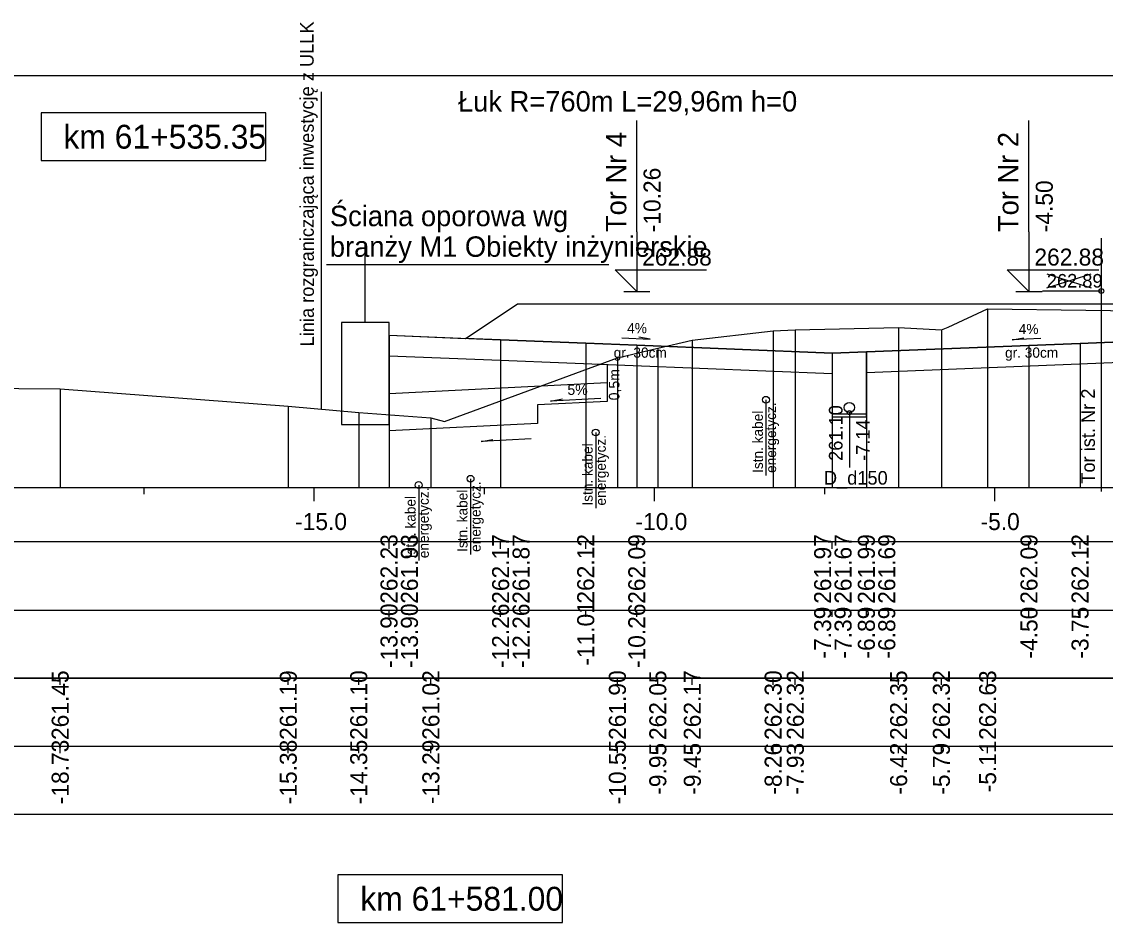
# Model space of a CAD drawing. Extents: x 6516023 to 6560129, y 5513077 to 5529206.
# Drawn here: x 6519218.41 to 6519234.33, y 5514500.6 to 5514513.95 of the extents above; entities that cross this region are included whole.
import ezdxf

# ---------------------------------------------------------------- set-up
doc = ezdxf.new("R2010")
doc.units = 0
for name, color, linetype in [('IR_default', 7, 'Continuous'), ('TOR_PRZEK_P-inne branze', 7, 'Continuous'), ('TOR_PRZEK_P-kable', 7, 'Continuous'), ('TOR_PRZEK_P-komponent', 7, 'Continuous'), ('TOR_PRZEK_P-odwodnienie', 7, 'Continuous'), ('TOR_PRZEK_P-opisy', 7, 'Continuous'), ('TOR_PRZEK_P-schodkowanie+wymiana', 7, 'Continuous'), ('TOR_PRZEK_P-tabelka istniejace', 7, 'Continuous'), ('TOR_PRZEK_P-tabelka projektowane', 7, 'Continuous'), ('TOR_PRZEK_P-teren istniejacy', 7, 'Continuous'), ('TOR_PRZEK_P-tory istniejace', 7, 'Continuous'), ('TOR_PRZEK_P-tory projektowane', 7, 'Continuous'), ('TOR_PRZEK_P-uklad odniesienia', 7, 'Continuous'), ('TOR_PRZEK_P-warstwa ochronna I', 7, 'Continuous'), ('TOR_PRZEK_P-warstwa ochronna II', 7, 'Continuous'), ('TOR_PS_T-granica PKP-projektowana', 7, 'Continuous'), ('TOR_PS_T-skarpy projektowane', 7, 'Continuous'), ('TOR_RAMKI-ramka+tabelka 1', 7, 'Continuous')]:
    doc.layers.add(name, color=color, linetype=linetype)

msp = doc.modelspace()

# ---------------------------------------------------------------- linework, layer by layer
at = {"layer": 'IR_default'}
msp.add_lwpolyline([(6519223.811, 5514509.341), (6519224.937, 5514509.296), (6519224.944, 5514509.3), (6519225.701, 5514509.805), (6519225.728, 5514509.805), (6519229.201, 5514509.805), (6519231.463, 5514509.805), (6519231.49, 5514509.805), (6519234.963, 5514509.805), (6519234.971, 5514509.805), (6519235.963, 5514509.805), (6519239.436, 5514509.805), (6519239.463, 5514509.805), (6519239.481, 5514509.805), (6519241.763, 5514509.807), (6519241.79, 5514509.807), (6519245.263, 5514509.807), (6519246.503, 5514509.805), (6519246.513, 5514509.805), (6519249.986, 5514509.805)], dxfattribs=at)
at = {"layer": 'TOR_PRZEK_P-inne branze'}
for p, q in [((6519223.461, 5514509.529), (6519223.461, 5514510.701)), ((6519222.895, 5514510.382), (6519227.04, 5514510.382))]:
    msp.add_line(p, q, dxfattribs=at)
msp.add_lwpolyline([(6519223.111, 5514508.029), (6519223.811, 5514508.029), (6519223.811, 5514509.529), (6519223.111, 5514509.529)], close=True, dxfattribs=at)
at = {"layer": 'TOR_PRZEK_P-kable'}
for p, q in [((6519229.349, 5514508.394), (6519229.349, 5514507.284)), ((6519226.848, 5514507.914), (6519226.848, 5514506.804)), ((6519225.009, 5514507.234), (6519225.009, 5514506.124)), ((6519224.247, 5514507.142), (6519224.247, 5514506.032))]:
    msp.add_line(p, q, dxfattribs=at)
for centre in [(6519229.349, 5514508.394), (6519226.848, 5514507.914), (6519224.247, 5514507.142), (6519225.009, 5514507.234)]:
    msp.add_circle(centre, 0.05, dxfattribs=at)
at = {"layer": 'TOR_PRZEK_P-komponent'}
msp.add_lwpolyline([(6519235.518, 5514509.284), (6519233.963, 5514509.222), (6519233.213, 5514509.192), (6519230.824, 5514509.097), (6519230.324, 5514509.081), (6519227.451, 5514509.195), (6519226.701, 5514509.225), (6519225.451, 5514509.275), (6519224.937, 5514509.296), (6519225.701, 5514509.805), (6519229.201, 5514509.805), (6519231.463, 5514509.805), (6519234.963, 5514509.805)], dxfattribs=at)
at = {"layer": 'TOR_PRZEK_P-odwodnienie'}
msp.add_line((6519230.574, 5514508.206), (6519230.574, 5514507.401), dxfattribs=at)
for points in [[(6519230.324, 5514509.081), (6519230.324, 5514508.146), (6519230.824, 5514508.146), (6519230.824, 5514509.097)], [(6519230.324, 5514508.186), (6519230.824, 5514508.186)]]:
    msp.add_lwpolyline(points, dxfattribs=at)
for centre, radius in [((6519230.574, 5514508.281), 0.075), ((6519230.574, 5514508.206), 0.03)]:
    msp.add_circle(centre, radius, dxfattribs=at)
at = {"layer": 'TOR_PRZEK_P-opisy'}
for points in [[(6519227.231, 5514509.306), (6519227.649, 5514509.287), (6519227.481, 5514509.315)], [(6519233.386, 5514509.293), (6519232.968, 5514509.273), (6519233.136, 5514509.302)]]:
    msp.add_lwpolyline(points, dxfattribs=at)
at = {"layer": 'TOR_PRZEK_P-schodkowanie+wymiana'}
for p, q in [((6519227.014, 5514508.913), (6519227.014, 5514508.37)), ((6519227.014, 5514508.641), (6519223.811, 5514508.481)), ((6519227.014, 5514508.37), (6519225.991, 5514508.319)), ((6519225.991, 5514508.319), (6519225.991, 5514508.047)), ((6519225.991, 5514508.047), (6519223.811, 5514507.938))]:
    msp.add_line(p, q, dxfattribs=at)
at = {"layer": 'TOR_PRZEK_P-tabelka istniejace'}
for p, q in [((6519218.98, 5514504.206), (6519218.98, 5514504.306)), ((6519222.331, 5514504.206), (6519222.331, 5514504.306)), ((6519223.366, 5514504.206), (6519223.366, 5514504.306)), ((6519224.426, 5514504.206), (6519224.426, 5514504.306)), ((6519227.166, 5514504.206), (6519227.166, 5514504.306)), ((6519227.76, 5514504.206), (6519227.76, 5514504.306)), ((6519228.267, 5514504.206), (6519228.267, 5514504.306)), ((6519229.455, 5514504.206), (6519229.455, 5514504.306)), ((6519229.78, 5514504.206), (6519229.78, 5514504.306)), ((6519231.298, 5514504.206), (6519231.298, 5514504.306)), ((6519231.926, 5514504.206), (6519231.926, 5514504.306)), ((6519232.606, 5514504.206), (6519232.606, 5514504.306)), ((6519186.663, 5514503.306), (6519280.463, 5514503.306)), ((6519218.98, 5514503.206), (6519218.98, 5514503.306)), ((6519222.331, 5514503.206), (6519222.331, 5514503.306)), ((6519223.366, 5514503.206), (6519223.366, 5514503.306)), ((6519224.426, 5514503.206), (6519224.426, 5514503.306)), ((6519227.166, 5514503.206), (6519227.166, 5514503.306)), ((6519227.76, 5514503.206), (6519227.76, 5514503.306)), ((6519228.267, 5514503.206), (6519228.267, 5514503.306)), ((6519229.455, 5514503.206), (6519229.455, 5514503.306)), ((6519229.78, 5514503.206), (6519229.78, 5514503.306)), ((6519231.298, 5514503.206), (6519231.298, 5514503.306)), ((6519231.926, 5514503.206), (6519231.926, 5514503.306)), ((6519232.606, 5514503.206), (6519232.606, 5514503.306))]:
    msp.add_line(p, q, dxfattribs=at)
for points in [[(6519232.606, 5514509.732), (6519232.606, 5514507.306), (6519232.606, 5514507.176), (6519232.606, 5514507.106)], [(6519229.455, 5514509.406), (6519229.455, 5514507.306), (6519229.455, 5514507.176), (6519229.455, 5514507.106)], [(6519229.78, 5514509.424), (6519229.78, 5514507.306), (6519229.78, 5514507.176), (6519229.78, 5514507.106)], [(6519231.298, 5514509.455), (6519231.298, 5514507.306), (6519231.298, 5514507.176), (6519231.298, 5514507.106)], [(6519231.926, 5514509.424), (6519231.926, 5514507.306), (6519231.926, 5514507.176), (6519231.926, 5514507.106)], [(6519228.267, 5514509.272), (6519228.267, 5514507.306), (6519228.267, 5514507.176), (6519228.267, 5514507.106)], [(6519227.76, 5514509.151), (6519227.76, 5514507.306), (6519227.76, 5514507.176), (6519227.76, 5514507.106)], [(6519227.166, 5514509.01), (6519227.166, 5514507.306), (6519227.166, 5514507.176), (6519227.166, 5514507.106)], [(6519218.98, 5514508.557), (6519218.98, 5514507.306), (6519218.98, 5514507.176), (6519218.98, 5514507.106)], [(6519222.331, 5514508.3), (6519222.331, 5514507.306), (6519222.331, 5514507.176), (6519222.331, 5514507.106)], [(6519223.366, 5514508.208), (6519223.366, 5514507.306), (6519223.366, 5514507.176), (6519223.366, 5514507.106)], [(6519224.426, 5514508.128), (6519224.426, 5514507.306), (6519224.426, 5514507.176), (6519224.426, 5514507.106)]]:
    msp.add_lwpolyline(points, dxfattribs=at)
msp.add_lwpolyline([(6519186.663, 5514504.306), (6519186.663, 5514502.306), (6519280.463, 5514502.306), (6519280.463, 5514504.306)], close=True, dxfattribs=at)
at = {"layer": 'TOR_PRZEK_P-tabelka projektowane'}
for p, q in [((6519223.811, 5514506.206), (6519223.811, 5514506.306)), ((6519223.811, 5514506.206), (6519223.811, 5514506.306)), ((6519225.451, 5514506.206), (6519225.451, 5514506.306)), ((6519225.451, 5514506.206), (6519225.451, 5514506.306)), ((6519226.701, 5514506.206), (6519226.701, 5514506.306)), ((6519227.451, 5514506.206), (6519227.451, 5514506.306)), ((6519230.324, 5514506.206), (6519230.324, 5514506.306)), ((6519230.324, 5514506.206), (6519230.324, 5514506.306)), ((6519230.824, 5514506.206), (6519230.824, 5514506.306)), ((6519230.824, 5514506.206), (6519230.824, 5514506.306)), ((6519233.213, 5514506.206), (6519233.213, 5514506.306)), ((6519233.963, 5514506.206), (6519233.963, 5514506.306)), ((6519186.663, 5514505.306), (6519280.463, 5514505.306)), ((6519223.811, 5514505.206), (6519223.811, 5514505.306)), ((6519223.811, 5514505.206), (6519223.811, 5514505.306)), ((6519225.451, 5514505.206), (6519225.451, 5514505.306)), ((6519225.451, 5514505.206), (6519225.451, 5514505.306)), ((6519226.701, 5514505.206), (6519226.701, 5514505.306)), ((6519227.451, 5514505.206), (6519227.451, 5514505.306)), ((6519230.324, 5514505.206), (6519230.324, 5514505.306)), ((6519230.324, 5514505.206), (6519230.324, 5514505.306)), ((6519230.824, 5514505.206), (6519230.824, 5514505.306)), ((6519230.824, 5514505.206), (6519230.824, 5514505.306)), ((6519233.213, 5514505.206), (6519233.213, 5514505.306)), ((6519233.963, 5514505.206), (6519233.963, 5514505.306))]:
    msp.add_line(p, q, dxfattribs=at)
for points in [[(6519223.811, 5514509.341), (6519223.811, 5514507.306), (6519223.811, 5514507.176), (6519223.811, 5514507.106)], [(6519225.451, 5514509.275), (6519225.451, 5514507.306), (6519225.451, 5514507.176), (6519225.451, 5514507.106)], [(6519226.701, 5514509.225), (6519226.701, 5514507.306), (6519226.701, 5514507.176), (6519226.701, 5514507.106)], [(6519227.451, 5514509.195), (6519227.451, 5514507.306), (6519227.451, 5514507.176), (6519227.451, 5514507.106)], [(6519230.324, 5514509.081), (6519230.324, 5514507.306), (6519230.324, 5514507.176), (6519230.324, 5514507.106)], [(6519230.824, 5514509.097), (6519230.824, 5514507.306), (6519230.824, 5514507.176), (6519230.824, 5514507.106)], [(6519233.213, 5514509.192), (6519233.213, 5514507.306), (6519233.213, 5514507.176), (6519233.213, 5514507.106)], [(6519233.963, 5514509.222), (6519233.963, 5514507.306), (6519233.963, 5514507.176), (6519233.963, 5514507.106)], [(6519223.811, 5514509.041), (6519223.811, 5514507.306), (6519223.811, 5514507.176), (6519223.811, 5514507.106)], [(6519225.451, 5514508.975), (6519225.451, 5514507.306), (6519225.451, 5514507.176), (6519225.451, 5514507.106)], [(6519230.324, 5514508.781), (6519230.324, 5514507.306), (6519230.324, 5514507.176), (6519230.324, 5514507.106)], [(6519230.824, 5514508.797), (6519230.824, 5514507.306), (6519230.824, 5514507.176), (6519230.824, 5514507.106)]]:
    msp.add_lwpolyline(points, dxfattribs=at)
msp.add_lwpolyline([(6519186.663, 5514506.306), (6519186.663, 5514504.306), (6519280.463, 5514504.306), (6519280.463, 5514506.306)], close=True, dxfattribs=at)
at = {"layer": 'TOR_PRZEK_P-teren istniejacy'}
msp.add_lwpolyline([(6519217.151, 5514508.572), (6519218.98, 5514508.557), (6519222.331, 5514508.3), (6519223.366, 5514508.208), (6519224.426, 5514508.128), (6519224.627, 5514508.076), (6519227.166, 5514509.01), (6519227.76, 5514509.151), (6519228.267, 5514509.272), (6519229.455, 5514509.406), (6519229.78, 5514509.424), (6519231.298, 5514509.455), (6519231.926, 5514509.424), (6519232.024, 5514509.462), (6519232.606, 5514509.732), (6519241.274, 5514509.615), (6519241.689, 5514509.611), (6519256.184, 5514509.53)], dxfattribs=at)
at = {"layer": 'TOR_PRZEK_P-tory istniejace'}
for p, q in [((6519234.275, 5514510.768), (6519234.275, 5514507.047)), ((6519233.476, 5514510.04), (6519234.128, 5514510.242)), ((6519233.476, 5514510.242), (6519234.128, 5514510.04)), ((6519234.276, 5514509.992), (6519233.41, 5514509.992))]:
    msp.add_line(p, q, dxfattribs=at)
msp.add_circle((6519234.276, 5514509.992), 0.035, dxfattribs=at)
at = {"layer": 'TOR_PRZEK_P-tory projektowane'}
for p, q in [((6519227.451, 5514510.863), (6519227.451, 5514512.495)), ((6519233.213, 5514510.863), (6519233.213, 5514512.495)), ((6519227.451, 5514510.863), (6519227.451, 5514509.985)), ((6519233.213, 5514510.863), (6519233.213, 5514509.985)), ((6519227.451, 5514509.985), (6519227.132, 5514510.305)), ((6519227.132, 5514510.305), (6519228.476, 5514510.305)), ((6519233.213, 5514509.985), (6519232.894, 5514510.305)), ((6519232.894, 5514510.305), (6519234.238, 5514510.305)), ((6519227.26, 5514509.985), (6519227.643, 5514509.985)), ((6519233.021, 5514509.985), (6519233.405, 5514509.985))]:
    msp.add_line(p, q, dxfattribs=at)
at = {"layer": 'TOR_PRZEK_P-uklad odniesienia'}
for p, q in [((6519190.463, 5514507.106), (6519280.463, 5514507.106)), ((6519220.213, 5514507.006), (6519220.213, 5514507.106)), ((6519222.713, 5514506.906), (6519222.713, 5514507.106)), ((6519225.213, 5514507.006), (6519225.213, 5514507.106)), ((6519227.713, 5514506.906), (6519227.713, 5514507.106)), ((6519230.213, 5514507.006), (6519230.213, 5514507.106)), ((6519232.713, 5514506.906), (6519232.713, 5514507.106))]:
    msp.add_line(p, q, dxfattribs=at)
for points in [[(6519222, 5514512.608), (6519218.7, 5514512.608), (6519218.7, 5514511.908), (6519222, 5514511.908)], [(6519226.36, 5514501.416), (6519223.06, 5514501.416), (6519223.06, 5514500.716), (6519226.36, 5514500.716)]]:
    msp.add_lwpolyline(points, close=True, dxfattribs=at)
at = {"layer": 'TOR_PRZEK_P-warstwa ochronna I'}
for points in [[(6519223.811, 5514509.041), (6519225.451, 5514508.975), (6519230.324, 5514508.781)], [(6519230.824, 5514508.797), (6519235.518, 5514508.984), (6519240.363, 5514508.791)]]:
    msp.add_lwpolyline(points, dxfattribs=at)
at = {"layer": 'TOR_PRZEK_P-warstwa ochronna II'}
msp.add_lwpolyline([(6519223.811, 5514509.341), (6519225.451, 5514509.275), (6519226.701, 5514509.225), (6519227.451, 5514509.195), (6519230.324, 5514509.081), (6519230.824, 5514509.097), (6519233.213, 5514509.192), (6519233.963, 5514509.222), (6519235.518, 5514509.284), (6519236.963, 5514509.227), (6519237.713, 5514509.197), (6519240.363, 5514509.091), (6519240.863, 5514508.899), (6519243.513, 5514509.005), (6519248.263, 5514509.195), (6519249.013, 5514509.225), (6519250.638, 5514509.29)], dxfattribs=at)
at = {"layer": 'TOR_PS_T-granica PKP-projektowana'}
msp.add_line((6519222.818, 5514508.257), (6519222.818, 5514512.915), dxfattribs=at)
at = {"layer": 'TOR_PS_T-skarpy projektowane'}
for points in [[(6519226.921, 5514508.414), (6519226.186, 5514508.375), (6519226.358, 5514508.406)], [(6519225.898, 5514507.82), (6519225.163, 5514507.781), (6519225.335, 5514507.811)]]:
    msp.add_lwpolyline(points, dxfattribs=at)
at = {"layer": 'TOR_RAMKI-ramka+tabelka 1'}
msp.add_lwpolyline([(6519087.013, 5514513.156), (6519334.513, 5514513.156), (6519334.513, 5514484.656), (6519087.013, 5514484.656)], close=True, dxfattribs=at)

# ---------------------------------------------------------------- texts
at = {"layer": 'TOR_PRZEK_P-inne branze'}
for s, p in [('Ściana oporowa wg', (6519222.942, 5514510.944)), ('branży M1 Obiekty inżynierskie', (6519222.942, 5514510.494))]:
    msp.add_text(s, height=0.3, dxfattribs=at).set_placement(p)
at = {"layer": 'TOR_PRZEK_P-kable'}
for s, p in [('energetycz.', (6519229.498, 5514507.32)), ('Istn. kabel', (6519229.304, 5514507.32)), ('energetycz.', (6519226.997, 5514506.841)), ('Istn. kabel', (6519226.803, 5514506.84)), ('energetycz.', (6519225.158, 5514506.16)), ('energetycz.', (6519224.396, 5514506.068)), ('Istn. kabel', (6519224.964, 5514506.16)), ('Istn. kabel', (6519224.202, 5514506.068))]:
    msp.add_text(s, height=0.14999, rotation=90.0511, dxfattribs=at).set_placement(p)
at = {"layer": 'TOR_PRZEK_P-odwodnienie'}
for s, rotation, p in [('261.10', 90, (6519230.474, 5514507.497)), ('-7.14', 90, (6519230.874, 5514507.497)), ('D_d150', 360, (6519230.201, 5514507.148))]:
    msp.add_text(s, height=0.2, rotation=rotation, dxfattribs=at).set_placement(p)
at = {"layer": 'TOR_PRZEK_P-opisy'}
for rotation, p in [(359.8485, (6519227.31, 5514509.372)), (0.1515, (6519233.063, 5514509.358))]:
    msp.add_text('4%', height=0.15, rotation=rotation, dxfattribs=at).set_placement(p)
at = {"layer": 'TOR_PRZEK_P-schodkowanie+wymiana'}
msp.add_text('0,5m', height=0.1545, rotation=90, dxfattribs=at).set_placement((6519227.196, 5514508.386))
at = {"layer": 'TOR_PRZEK_P-tabelka istniejace'}
for s, p in [('261.45', (6519219.105, 5514503.397)), ('261.19', (6519222.456, 5514503.398)), ('261.10', (6519223.491, 5514503.398)), ('261.02', (6519224.551, 5514503.4)), ('261.90', (6519227.291, 5514503.398)), ('262.05', (6519227.885, 5514503.397)), ('262.17', (6519228.392, 5514503.398)), ('262.30', (6519229.58, 5514503.398)), ('262.32', (6519229.905, 5514503.4)), ('262.35', (6519231.423, 5514503.397)), ('262.32', (6519232.051, 5514503.4)), ('262.63', (6519232.731, 5514503.398)), ('-18.73', (6519219.105, 5514502.454)), ('-15.38', (6519222.456, 5514502.454)), ('-14.35', (6519223.491, 5514502.453)), ('-13.29', (6519224.551, 5514502.455)), ('-10.55', (6519227.291, 5514502.453)), ('-9.95', (6519227.885, 5514502.593)), ('-9.45', (6519228.392, 5514502.593)), ('-8.26', (6519229.58, 5514502.594)), ('-7.93', (6519229.905, 5514502.594)), ('-6.42', (6519231.423, 5514502.596)), ('-5.79', (6519232.051, 5514502.594)), ('-5.11', (6519232.731, 5514502.629))]:
    msp.add_text(s, height=0.25, rotation=90, dxfattribs=at).set_placement(p)
at = {"layer": 'TOR_PRZEK_P-tabelka projektowane'}
for s, p in [('262.23', (6519223.936, 5514505.398)), ('261.93', (6519224.236, 5514505.398)), ('262.17', (6519225.576, 5514505.398)), ('261.87', (6519225.876, 5514505.398)), ('262.12', (6519226.826, 5514505.4)), ('262.09', (6519227.576, 5514505.398)), ('261.97', (6519230.307, 5514505.398)), ('261.67', (6519230.607, 5514505.398)), ('261.99', (6519230.949, 5514505.398)), ('261.69', (6519231.249, 5514505.398)), ('262.09', (6519233.338, 5514505.398)), ('262.12', (6519234.088, 5514505.4)), ('-11.01', (6519226.826, 5514504.489)), ('-13.90', (6519223.936, 5514504.455)), ('-13.90', (6519224.236, 5514504.455)), ('-12.26', (6519225.576, 5514504.454)), ('-12.26', (6519225.876, 5514504.454)), ('-10.26', (6519227.576, 5514504.454)), ('-7.39', (6519230.307, 5514504.594)), ('-7.39', (6519230.607, 5514504.594)), ('-6.89', (6519230.949, 5514504.594)), ('-6.89', (6519231.249, 5514504.594)), ('-4.50', (6519233.338, 5514504.594)), ('-3.75', (6519234.088, 5514504.593))]:
    msp.add_text(s, height=0.25, rotation=90, dxfattribs=at).set_placement(p)
at = {"layer": 'TOR_PRZEK_P-tory istniejace'}
msp.add_text('262.89', height=0.2, dxfattribs=at).set_placement((6519233.476, 5514510.042))
msp.add_text('Tor ist. Nr 2', height=0.2, rotation=90.0511, dxfattribs=at).set_placement((6519234.182, 5514507.162))
at = {"layer": 'TOR_PRZEK_P-tory projektowane'}
for s, height, rotation, p in [('Łuk R=760m L=29,96m h=0', 0.3, 360, (6519224.824, 5514512.628)), ('Tor Nr 4', 0.3, 90, (6519227.297, 5514510.857)), ('Tor Nr 2', 0.3, 90, (6519233.058, 5514510.857)), ('-10.26', 0.25, 90, (6519227.801, 5514510.855)), ('-4.50', 0.25, 90, (6519233.563, 5514510.855))]:
    msp.add_text(s, height=height, rotation=rotation, dxfattribs=at).set_placement(p)
for p in [(6519227.531, 5514510.365), (6519233.293, 5514510.365)]:
    msp.add_text('262.88', height=0.25, dxfattribs=at).set_placement(p)
at = {"layer": 'TOR_PRZEK_P-uklad odniesienia'}
for s, height, p in [('km 61+535.35', 0.35, (6519219.027, 5514512.083)), ('-15.0', 0.25, (6519222.432, 5514506.481)), ('-10.0', 0.25, (6519227.432, 5514506.481)), ('-5.0', 0.25, (6519232.502, 5514506.481)), ('km 61+581.00', 0.35, (6519223.389, 5514500.891))]:
    msp.add_text(s, height=height, dxfattribs=at).set_placement(p)
at = {"layer": 'TOR_PRZEK_P-warstwa ochronna I'}
for p in [(6519227.112, 5514509.012), (6519232.862, 5514509.012)]:
    msp.add_text('gr. 30cm', height=0.15, dxfattribs=at).set_placement(p)
at = {"layer": 'TOR_PS_T-granica PKP-projektowana'}
msp.add_text('Linia rozgraniczająca inwestycję z ULLK', height=0.2, rotation=90.0511, dxfattribs=at).set_placement((6519222.708, 5514509.179))
at = {"layer": 'TOR_PS_T-skarpy projektowane'}
msp.add_text('5%', height=0.1545, dxfattribs=at).set_placement((6519226.432, 5514508.466))

doc.saveas('drawing.dxf')
